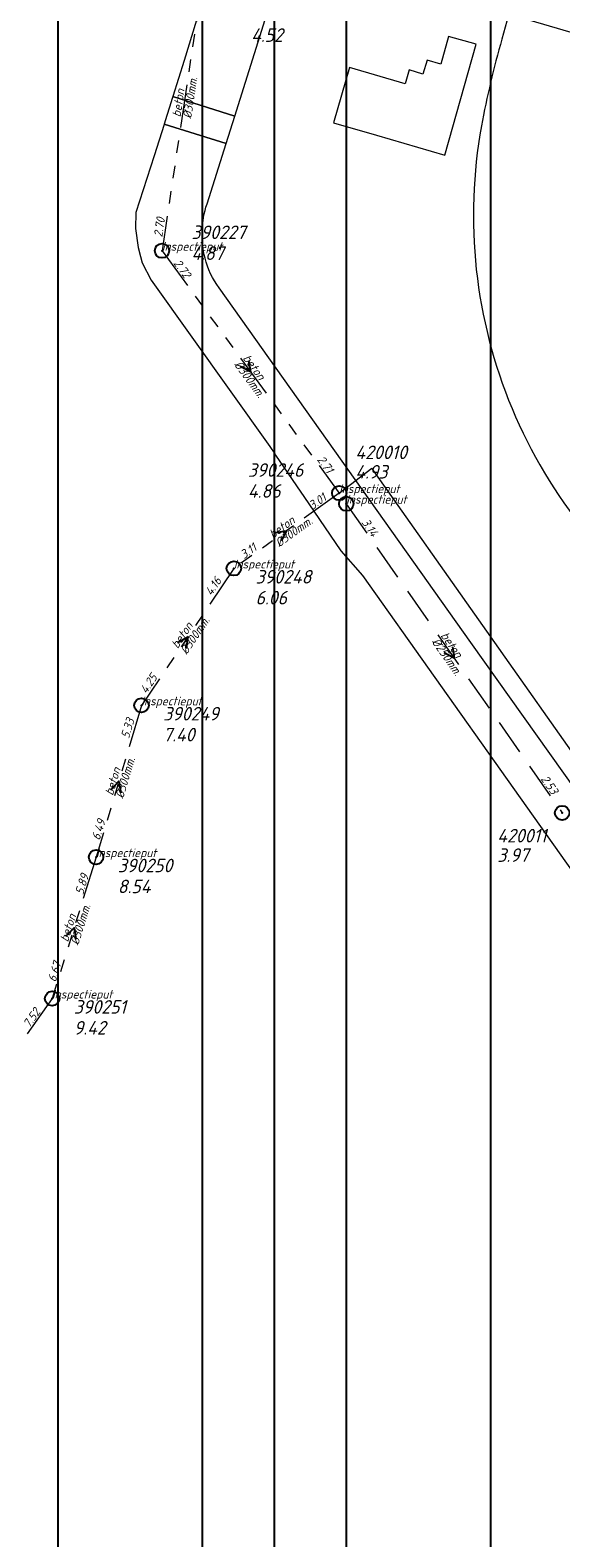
# Model space of a CAD drawing. Extents: x 148869 to 161638, y 453607 to 469810.
# Tile 334 of 656: x 155694 to 155767, y 461584 to 461794. Entities that reach past the tile are written whole.
import ezdxf
from ezdxf.lldxf.tags import DXFTag

# ---------------------------------------------------------------- set-up
doc = ezdxf.new("R2010")
doc.units = 0
doc.header["$PDMODE"] = 32
doc.header["$PDSIZE"] = 2
doc.linetypes.add('RI-GWA', pattern=[18.45, 6, -1.8, 1.75, -1.8, 1.75, -1.8, 1.75, -1.8])
doc.linetypes.add('RI-HWA', pattern=[7.4, 5, -2.4])
doc.layers.get('0').update_dxf_attribs({"linetype": 'CONTINUOUS'})
doc.layers.get('DEFPOINTS').update_dxf_attribs({"linetype": 'CONTINUOUS'})
doc.layers.add('2022 hatch', color=10, linetype='CONTINUOUS')
doc.layers.add('2024 hatch', color=160, linetype='CONTINUOUS')
for name, color, linetype, lineweight in [('B-OI-RI-GWA-MATERIAAL-T18', 10, 'CONTINUOUS', 18), ('B-OI-RI-GWA-PUTDEKSELHOOGTE-T25', 10, 'CONTINUOUS', 25), ('B-OI-RI-GWA_BOB-T18', 10, 'CONTINUOUS', 18), ('B-OI-RI-GWA_DIAMETER-T18', 10, 'CONTINUOUS', 18), ('B-OI-RI-GWA_PUTNUMMER-T18', 10, 'CONTINUOUS', 18), ('B-OI-RI-GWA_RIOOLPUT-S', 10, 'CONTINUOUS', 25), ('B-OI-RI-GWA_TRANSPORTLEIDING-G', 10, 'RI-GWA', 18), ('B-OI-RI-HWA-BOB-T18', 150, 'CONTINUOUS', 18), ('B-OI-RI-HWA-MATERIAAL-T18', 150, 'CONTINUOUS', 18), ('B-OI-RI-HWA-PUTDEKSELHOOGTE-T25', 150, 'CONTINUOUS', 25), ('B-OI-RI-HWA-PUTNUMMER-T25', 150, 'CONTINUOUS', 25), ('B-OI-RI-HWA_DIAMETER-T18', 150, 'CONTINUOUS', 18), ('B-OI-RI-HWA_RIOOLPUT-S', 150, 'CONTINUOUS', 25), ('B-OI-RI-HWA_TRANSPORTLEIDING-G', 150, 'RI-HWA', 18), ('B-OI-RI-PERSLEIDING-G-niet meenemen', 190, 'RI-PERS', 18), ('B-OI-RI-STROOMRICHTING-S', 252, 'CONTINUOUS', 25), ('B-RO-VH-VERHARDING_ASFALT-GV', 251, 'CONTINUOUS', 18), ('B-RO-VH-VERHARDING_BEDRIJFSVLOERPLAAT-GV', 251, 'CONTINUOUS', 18)]:
    doc.layers.add(name, color=color, linetype=linetype, lineweight=lineweight)
doc.styles.add('NLCS-ISO-M500-T18_CURSIEF', font='NLCS-ISO.ttf', dxfattribs={"oblique": 15, "height": 0.9})
doc.styles.add('NLCS-ISO-M750-T25_CURSIEF', font='NLCS-ISO.ttf', dxfattribs={"oblique": 15, "height": 1.875})
tags = doc.linetypes.add('RI-PERS', pattern='A,7,-2,["P",Standard,S=1.8,R=0,X=-0.5,Y=-0.9],-2,7,-2,[102,NLCS.SHX,S=1,R=180,X=0,Y=0],-2', length=22).pattern_tags.tags
tags[6] = DXFTag(74, 10)

# ---------------------------------------------------------------- blocks, each defined once
blk = doc.blocks.new('ACMAP_ANN_TEMPLATE_hwa-diam')
at = {"color": 0, "linetype": 'ByBlock', "style": 'NLCS-ISO-M500-T18_CURSIEF', "oblique": 15}
blk.add_attdef('hwa-diam', (-3.7, -1.3), '', height=1.2, dxfattribs=at)
blk = doc.blocks.new('ACMAP_ANN_TEMPLATE_hwa-materiaal')
at = {"color": 0, "linetype": 'ByBlock', "style": 'NLCS-ISO-M500-T18_CURSIEF', "oblique": 15}
blk.add_attdef('hwa-mat', (-3.7, 0.2), '', height=1.2, dxfattribs=at)
blk = doc.blocks.new('ACMAP_ANN_TEMPLATE_hwa-nap-l')
at = {"color": 0, "linetype": 'ByBlock', "style": 'NLCS-ISO-M500-T18_CURSIEF', "oblique": 15}
blk.add_attdef('hwa-nap-l', (3.3, 0.2), '', height=1.2, dxfattribs=at)
blk = doc.blocks.new('ACMAP_ANN_TEMPLATE_hwa-nap-r')
at = {"color": 0, "linetype": 'ByBlock', "style": 'NLCS-ISO-M500-T18_CURSIEF', "oblique": 15}
blk.add_attdef('hwa-nap-r', (-5.6, 0.2), '', height=1.2, dxfattribs=at)
blk = doc.blocks.new('ACMAP_ANN_TEMPLATE_gwa-diam')
at = {"color": 0, "linetype": 'ByBlock', "style": 'NLCS-ISO-M500-T18_CURSIEF', "oblique": 15}
blk.add_attdef('gwa-diam', (-2.2, -1.3), '', height=1.2, dxfattribs=at)
blk = doc.blocks.new('ACMAP_ANN_TEMPLATE_gwa-materiaal')
at = {"color": 0, "linetype": 'ByBlock', "style": 'NLCS-ISO-M500-T18_CURSIEF', "oblique": 15}
blk.add_attdef('gwa-mat', (-2.2, 0.2), '', height=1.2, dxfattribs=at)
blk = doc.blocks.new('ACMAP_ANN_TEMPLATE_gwa-nap-l')
at = {"color": 0, "linetype": 'ByBlock', "style": 'NLCS-ISO-M500-T18_CURSIEF', "oblique": 15}
blk.add_attdef('gwa-nap-l', (2.3, 0.2), '', height=1.2, dxfattribs=at)
blk = doc.blocks.new('ACMAP_ANN_TEMPLATE_gwa-nap-r')
at = {"color": 0, "linetype": 'ByBlock', "style": 'NLCS-ISO-M500-T18_CURSIEF', "oblique": 15}
blk.add_attdef('gwa-nap-r', (-5.6, 0.2), '', height=1.2, dxfattribs=at)
blk = doc.blocks.new('ACMAP_ANN_TEMPLATE_hwa-puth')
at = {"color": 0, "linetype": 'ByBlock', "style": 'NLCS-ISO-M750-T25_CURSIEF', "oblique": 15}
blk.add_attdef('hwa-puth', (-9, -6.8), '', height=1.88, dxfattribs=at)
blk = doc.blocks.new('ACMAP_ANN_TEMPLATE_hwa-putnr')
at = {"color": 0, "linetype": 'ByBlock', "style": 'NLCS-ISO-M750-T25_CURSIEF', "oblique": 15}
blk.add_attdef('hwa-putnr', (-9, -4.1), '', height=1.88, dxfattribs=at)
blk = doc.blocks.new('ACMAP_ANN_TEMPLATE_type knoop')
at = {"layer": 'DEFPOINTS', "style": 'NLCS-ISO-M500-T18_CURSIEF', "oblique": 15}
blk.add_attdef('type_knoop', (0, 0), '', height=1.2, dxfattribs=at)
blk = doc.blocks.new('ACMAP_ANN_TEMPLATE_gwa-puth')
at = {"color": 0, "linetype": 'ByBlock', "style": 'NLCS-ISO-M750-T25_CURSIEF', "oblique": 15}
blk.add_attdef('gwa-puth', (3, -5), '', height=1.88, dxfattribs=at)
blk = doc.blocks.new('ACMAP_ANN_TEMPLATE_gwa-putnr')
at = {"color": 0, "linetype": 'ByBlock', "style": 'NLCS-ISO-M750-T25_CURSIEF', "oblique": 15}
blk.add_attdef('gwa-putnr', (3, -2.1), '', height=1.88, dxfattribs=at)

msp = doc.modelspace()

# ---------------------------------------------------------------- hatches: boundary and pattern name
at = {"layer": '2022 hatch'}
h = msp.add_hatch(dxfattribs=at)
h.set_pattern_fill('ANSI31', color=256, scale=19.992, angle=45)
h.set_pattern_definition([(90, (0, 0), (-19.992, 0), [])])
h.paths.add_polyline_path([(155957.39, 462199.72), (155824.6, 462339.47), (155809.4, 462364.77), (155712.06, 462492.35), (155741.32, 462534.94), (155724.45, 462653.5), (155647.56, 462844.84), (155571.03, 462835.78), (155539.5, 462940.93), (155214.41, 462860.04), (154975.03, 462800.21), (154771.75, 462639.51), (154795.06, 462617.84), (154687.68, 462525.32), (154739.27, 462359.61), (154777.22, 462294.15), (154815.26, 462238.26), (154900.32, 462169.47), (154928.55, 462144.03), (154992.39, 461993.67), (155064.08, 461959.84), (155069.75, 461944.78), (155080.62, 461929.02), (155099.54, 461841.43), (155124.54, 461788.65), (155176.21, 461747.53), (155253.1, 461670.14), (155301.18, 461625.42), (155386.96, 461536.3), (155426.74, 461562.76), (155670.4, 461472.54), (155778.97, 461514.91), (155823.82, 461578.91), (155914.94, 461739.53), (155884.36, 461781.4), (155900.67, 461812.33), (155940.19, 461941.25), (155946.89, 461971.72), (155993.5, 462030.18), (155993.12, 462149.22)])
at = {"layer": '2024 hatch'}
h = msp.add_hatch(dxfattribs=at)
h.set_pattern_fill('ANSI31', color=256, scale=29.988, angle=45)
h.set_pattern_definition([(90, (0, 0), (-29.988, 0), [])])
h.paths.add_polyline_path([(154831.69, 462220.79), (155444.64, 461906.6), (155731.7, 461985.63), (155857.3, 461818.44), (156014.78, 461601.83), (156060.4, 461536.42), (156081.9, 461465.46), (156157.24, 461082.37), (155797.14, 460855.73), (155567.09, 461168.91), (155534.07, 461230.34), (155509.32, 461273.71), (155475.23, 461315.96), (155413.29, 461389.05)])

# ---------------------------------------------------------------- linework, layer by layer
at = {"layer": 'B-OI-RI-GWA_RIOOLPUT-S', "color": 251}
for p in [(155712.11, 461762.9), (155736.67, 461729.28), (155722.07, 461718.82), (155709.26, 461699.82), (155702.97, 461678.76), (155696.88, 461659.14)]:
    msp.add_point(p, dxfattribs=at)
at = {"layer": 'B-OI-RI-GWA_TRANSPORTLEIDING-G', "color": 251}
for p, q in [((155718.28, 461804.17), (155712.11, 461762.9)), ((155712.11, 461762.9), (155736.67, 461729.28)), ((155736.67, 461729.28), (155722.07, 461718.82)), ((155722.07, 461718.82), (155709.26, 461699.82)), ((155709.26, 461699.82), (155702.97, 461678.76)), ((155702.97, 461678.76), (155696.88, 461659.14)), ((155696.88, 461659.14), (155682.17, 461638.15))]:
    msp.add_line(p, q, dxfattribs=at)
at = {"layer": 'B-OI-RI-HWA_RIOOLPUT-S', "color": 251}
for p in [(155737.65, 461727.8), (155767.57, 461684.9)]:
    msp.add_point(p, dxfattribs=at)
at = {"layer": 'B-OI-RI-HWA_TRANSPORTLEIDING-G', "color": 251}
msp.add_line((155737.65, 461727.8), (155767.57, 461684.9), dxfattribs=at)
at = {"layer": 'B-OI-RI-PERSLEIDING-G-niet meenemen'}
for p in [(155736.67, 461729.28), (155822.64, 461617.16)]:
    msp.add_line(p, (155741.17, 461732.72), dxfattribs=at)
at = {"layer": 'B-OI-RI-STROOMRICHTING-S', "color": 251}
for points in [[(155724.11, 461747.68), (155724.39, 461746.09), (155722.95, 461746.83)], [(155727.77, 461723.8), (155729.36, 461724.05), (155728.61, 461722.63)], [(155714.26, 461708.53), (155715.67, 461709.32), (155715.45, 461707.72)], [(155752.38, 461707.94), (155752.61, 461706.35), (155751.2, 461707.12)], [(155705.01, 461688.12), (155706.11, 461689.29), (155706.39, 461687.7)], [(155698.8, 461667.79), (155699.92, 461668.95), (155700.18, 461667.36)]]:
    msp.add_lwpolyline(points, dxfattribs=at)
at = {"layer": 'B-RO-VH-VERHARDING_ASFALT-GV', "flags": 128}
for points in [[(155723.93, 461810.89), (155721.66, 461803.5), (155719.12, 461802.21), (155715.17, 461789.29), (155713.6, 461784.29), (155722.18, 461781.59), (155728.39, 461801.37), (155729.44, 461804.71), (155729.74, 461805.66), (155730.29, 461807.41), (155749.42, 461868.34), (155750.42, 461871.51), (155764.9, 461917.78), (155758.1, 461919.92), (155757.94, 461919.39), (155745.24, 461878.96), (155736.22, 461850.23), (155734.08, 461843.36)], [(155713.6, 461784.29), (155713.52, 461784.03), (155713.15, 461782.84), (155712.78, 461781.68), (155712.4, 461780.47), (155720.98, 461777.77), (155722.18, 461781.59)]]:
    msp.add_lwpolyline(points, close=True, dxfattribs=at)
for points in [[(155813.85, 461698.41), (155814.17, 461699.51), (155828.46, 461748.24), (155835.26, 461746.24), (155835.72, 461747.8), (155836.3, 461749.8), (155843.47, 461774.31), (155814.62, 461782.78), (155813.8, 461779.99), (155760.15, 461795.74), (155760.11, 461795.61), (155759.21, 461792.26)], [(155718.35, 461769.39), (155720.98, 461777.77), (155712.4, 461780.47), (155712.39, 461780.44), (155711.03, 461776.07), (155708.5, 461768.22), (155708.43, 461765.98), (155708.79, 461763.34), (155709.13, 461762.09), (155709.36, 461761.23), (155710.62, 461758.8), (155727.03, 461735.75), (155727.75, 461734.72), (155727.82, 461734.55), (155727.83, 461734.54), (155732.44, 461727.78), (155736.89, 461721.26), (155736.9, 461721.25), (155739.9, 461717.82), (155769.97, 461675.36), (155805.84, 461624.95)], [(155824.03, 461611.1), (155807.43, 461634.64), (155804.3, 461639.05), (155754.92, 461708.56), (155720.02, 461757.76)]]:
    msp.add_lwpolyline(points, dxfattribs=at)
at = {"layer": 'B-RO-VH-VERHARDING_ASFALT-GV'}
for points in [[(155759.21, 461792.26, 0.022983), (155756.37, 461780.21)], [(155756.37, 461780.21, 0.070948), (155755.67, 461760.28)], [(155718.08, 461761.86, -0.146009), (155718.35, 461769.39)], [(155720.02, 461757.76, -0.101969), (155718.08, 461761.86)], [(155755.67, 461760.28, 0.071453), (155760.62, 461741.01)], [(155760.62, 461741.01, 0.070169), (155770.81, 461723.91)]]:
    msp.add_lwpolyline(points, format="xyb", dxfattribs=at)
at = {"layer": 'B-RO-VH-VERHARDING_BEDRIJFSVLOERPLAAT-GV', "flags": 128}
msp.add_lwpolyline([(155751.29, 461776.18), (155755.66, 461791.56), (155751.83, 461792.64), (155750.73, 461788.8), (155748.84, 461789.34), (155748.28, 461787.42), (155746.35, 461787.98), (155745.8, 461786.07), (155738.09, 461788.32), (155735.86, 461780.67), (155741.85, 461778.93)], close=True, dxfattribs=at)

# ---------------------------------------------------------------- block references
at = {"layer": 'B-OI-RI-GWA-MATERIAAL-T18', "color": 251}
for p, rotation in [((155715.2, 461783.53), 81.4970706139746), ((155724.39, 461746.09), 306.1487840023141), ((155729.37, 461724.05), 35.61926396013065), ((155715.67, 461709.32), 56.01173636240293), ((155706.11, 461689.29), 73.37066821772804), ((155699.92, 461668.95), 72.7557850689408)]:
    msp.add_blockref('ACMAP_ANN_TEMPLATE_gwa-materiaal', p, dxfattribs=dict(at, rotation=rotation)).add_auto_attribs({'gwa-mat': 'beton'})
at = {"layer": 'B-OI-RI-GWA-PUTDEKSELHOOGTE-T25', "color": 251}
for p, values in [((155713.19, 461766.62), {'gwa-puth': '4.87'}), ((155721.01, 461733.63), {'gwa-puth': '4.86'}), ((155722.07, 461718.82), {'gwa-puth': '6.06'}), ((155709.26, 461699.82), {'gwa-puth': '7.40'}), ((155702.97, 461678.76), {'gwa-puth': '8.54'}), ((155696.88, 461659.14), {'gwa-puth': '9.42'})]:
    msp.add_blockref('ACMAP_ANN_TEMPLATE_gwa-puth', p, dxfattribs=at).add_auto_attribs(values)
at = {"layer": 'B-OI-RI-GWA_BOB-T18', "color": 251}
for name, p, rotation, values in [('ACMAP_ANN_TEMPLATE_gwa-nap-r', (155713.16, 461770.23), 81.4970706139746, {'gwa-nap-r': '2.70'}), ('ACMAP_ANN_TEMPLATE_gwa-nap-l', (155712.11, 461762.9), 306.1487840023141, {'gwa-nap-l': '2.72'}), ('ACMAP_ANN_TEMPLATE_gwa-nap-r', (155736.67, 461729.28), 306.1487840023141, {'gwa-nap-r': '2.71'}), ('ACMAP_ANN_TEMPLATE_gwa-nap-l', (155731.22, 461725.4), 35.61926396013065, {'gwa-nap-l': '3.01'}), ('ACMAP_ANN_TEMPLATE_gwa-nap-r', (155728.16, 461723.18), 35.61926396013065, {'gwa-nap-r': '3.11'}), ('ACMAP_ANN_TEMPLATE_gwa-nap-l', (155717.85, 461712.91), 56.01173636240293, {'gwa-nap-l': '4.16'}), ('ACMAP_ANN_TEMPLATE_gwa-nap-r', (155713.25, 461705.86), 56.01173636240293, {'gwa-nap-r': '4.25'}), ('ACMAP_ANN_TEMPLATE_gwa-nap-l', (155707.05, 461692.87), 73.37066821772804, {'gwa-nap-l': '5.33'}), ('ACMAP_ANN_TEMPLATE_gwa-nap-l', (155702.97, 461678.76), 72.7557850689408, {'gwa-nap-l': '6.49'}), ('ACMAP_ANN_TEMPLATE_gwa-nap-r', (155702.97, 461678.76), 73.37066821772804, {'gwa-nap-r': '5.89'}), ('ACMAP_ANN_TEMPLATE_gwa-nap-r', (155699.22, 461666.63), 72.7557850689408, {'gwa-nap-r': '6.67'}), ('ACMAP_ANN_TEMPLATE_gwa-nap-l', (155692.58, 461652.97), 54.97684776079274, {'gwa-nap-l': '7.52'})]:
    msp.add_blockref(name, p, dxfattribs=dict(at, rotation=rotation)).add_auto_attribs(values)
at = {"layer": 'B-OI-RI-GWA_DIAMETER-T18', "color": 251}
for p, rotation in [((155715.2, 461783.53), 81.4970706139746), ((155724.39, 461746.09), 306.1487840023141), ((155729.37, 461724.05), 35.61926396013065), ((155715.67, 461709.32), 56.01173636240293), ((155706.11, 461689.29), 73.37066821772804), ((155699.92, 461668.95), 72.7557850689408)]:
    msp.add_blockref('ACMAP_ANN_TEMPLATE_gwa-diam', p, dxfattribs=dict(at, rotation=rotation)).add_auto_attribs({'gwa-diam': '%%c300mm.'})
at = {"layer": 'B-OI-RI-GWA_PUTNUMMER-T18', "color": 251}
for p, values in [((155713.19, 461766.62), {'gwa-putnr': '390227'}), ((155721.01, 461733.63), {'gwa-putnr': '390246'}), ((155722.07, 461718.82), {'gwa-putnr': '390248'}), ((155709.26, 461699.82), {'gwa-putnr': '390249'}), ((155702.97, 461678.76), {'gwa-putnr': '390250'}), ((155696.88, 461659.14), {'gwa-putnr': '390251'})]:
    msp.add_blockref('ACMAP_ANN_TEMPLATE_gwa-putnr', p, dxfattribs=at).add_auto_attribs(values)
at = {"layer": 'B-OI-RI-HWA-BOB-T18', "color": 251, "rotation": 304.893302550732}
for name, p, values in [('ACMAP_ANN_TEMPLATE_hwa-nap-l', (155737.65, 461727.8), {'hwa-nap-l': '3.14'}), ('ACMAP_ANN_TEMPLATE_hwa-nap-r', (155767.57, 461684.9), {'hwa-nap-r': '2.53'})]:
    msp.add_blockref(name, p, dxfattribs=at).add_auto_attribs(values)
at = {"layer": 'B-OI-RI-HWA-MATERIAAL-T18', "color": 251, "rotation": 304.893302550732}
msp.add_blockref('ACMAP_ANN_TEMPLATE_hwa-materiaal', (155752.61, 461706.35), dxfattribs=at).add_auto_attribs({'hwa-mat': 'beton'})
at = {"layer": 'B-OI-RI-HWA-PUTDEKSELHOOGTE-T25', "color": 251}
for p, values in [((155733.46, 461798.68), {'hwa-puth': '4.52'}), ((155747.9, 461738.09), {'hwa-puth': '4.93'}), ((155767.57, 461684.9), {'hwa-puth': '3.97'})]:
    msp.add_blockref('ACMAP_ANN_TEMPLATE_hwa-puth', p, dxfattribs=at).add_auto_attribs(values)
at = {"layer": 'B-OI-RI-HWA-PUTNUMMER-T25', "color": 251}
for p, values in [((155747.9, 461738.09), {'hwa-putnr': '420010'}), ((155767.57, 461684.9), {'hwa-putnr': '420011'})]:
    msp.add_blockref('ACMAP_ANN_TEMPLATE_hwa-putnr', p, dxfattribs=at).add_auto_attribs(values)
at = {"layer": 'B-OI-RI-HWA_DIAMETER-T18', "color": 251, "rotation": 304.893302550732}
msp.add_blockref('ACMAP_ANN_TEMPLATE_hwa-diam', (155752.61, 461706.35), dxfattribs=at).add_auto_attribs({'hwa-diam': '%%c250mm.'})
at = {"layer": 'DEFPOINTS'}
for p in [(155712.11, 461762.9), (155736.67, 461729.28), (155737.65, 461727.8), (155722.07, 461718.82), (155709.26, 461699.82), (155702.97, 461678.76), (155696.88, 461659.14)]:
    msp.add_blockref('ACMAP_ANN_TEMPLATE_type knoop', p, dxfattribs=at).add_auto_attribs({'type_knoop': 'inspectieput'})

doc.saveas('drawing.dxf')
